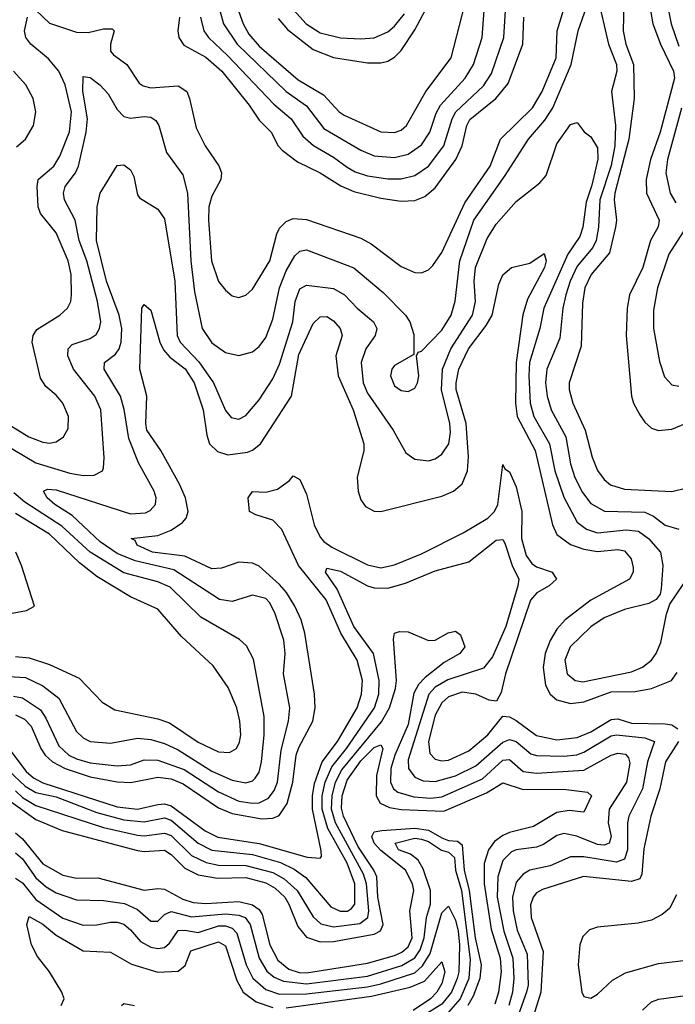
# Model space of a CAD drawing. Header units: inches. Extents: x 1173000 to 1307049, y 522583 to 678455.
# Tile 518 of 617: x 1206402 to 1208340, y 663174 to 666083. Entities that reach past the tile are written whole.
import ezdxf

# ---------------------------------------------------------------- set-up
doc = ezdxf.new("R2010")
doc.units = ezdxf.units.IN
doc.header["$MEASUREMENT"] = 0
doc.layers.add('B2606', color=7, linetype='Continuous')

msp = doc.modelspace()

# ---------------------------------------------------------------- linework, layer by layer
at = {"layer": 'B2606', "color": 5}
for points, elevation in [([(1206350, 664832.1), (1206450, 664773.5), (1206550, 664742.9), (1206590, 664736.3), (1206622.6, 664737.4), (1206646.9, 664750), (1206650, 664758.8), (1206651.8, 664788.2), (1206641.9, 664930), (1206624.5, 664970), (1206560.8, 665050), (1206544.1, 665090), (1206545.4, 665110), (1206556.7, 665123.3), (1206610, 665141.1), (1206627.9, 665152.1), (1206638.4, 665170), (1206641.8, 665190), (1206632.5, 665250), (1206600.6, 665370), (1206577.7, 665430), (1206565.9, 665490), (1206534.6, 665550), (1206531.4, 665570), (1206536.9, 665590), (1206566.9, 665630), (1206575.4, 665650), (1206598.6, 665750), (1206602.3, 665790), (1206588.7, 665871.3), (1206590, 665914.9), (1206610, 665911.6), (1206638.8, 665890), (1206663.4, 665863.4), (1206690, 665816.8), (1206710, 665797), (1206730, 665791.3), (1206770, 665796.4), (1206790, 665794.4), (1206804.3, 665784.3), (1206812.9, 665770), (1206835.9, 665690), (1206884.6, 665624.6), (1206898.3, 665570), (1206907.8, 665370), (1206919, 665279), (1206941.2, 665170), (1206970, 665127.6), (1207010, 665099.2), (1207050, 665090.8), (1207090, 665101.7), (1207110, 665116.6), (1207130, 665144.1), (1207150, 665197.8), (1207170.2, 665290), (1207190, 665340.8), (1207215.2, 665384.8), (1207230, 665398.8), (1207250, 665403), (1207390, 665349.6), (1207476.3, 665276.3), (1207542, 665210), (1207554.8, 665190), (1207567.4, 665152.6), (1207566.7, 665093.3), (1207510, 665060.9), (1207502.2, 665050), (1207497.8, 665030), (1207510, 665001.2), (1207530, 664987), (1207550, 664984.5), (1207570, 664993.7), (1207577.8, 665010), (1207581.8, 665030), (1207575.1, 665090), (1207580.1, 665099.9), (1207590, 665103), (1207650, 665165.7), (1207677.4, 665210), (1207688.9, 665251.1), (1207702.8, 665370), (1207744.5, 665490), (1207837.4, 665622.6), (1207906.1, 665730), (1207954.1, 665785.9), (1207977.7, 665822.3), (1208032.2, 665950), (1208052.7, 666050), (1208090, 666157.1)], 1660), ([(1207166.5, 666086.5), (1207193.7, 666053.7), (1207270, 665994.5), (1207330, 665970.4), (1207430, 665954.6), (1207470, 665955), (1207490, 665960.3), (1207510, 665972), (1207530, 665991.6), (1207570, 666052.7), (1207632.1, 666170)], 1820), ([(1206450, 666110.9), (1206490, 666072.7), (1206570, 666046.1), (1206604.6, 666044.6), (1206650, 666055.2), (1206675.4, 666055.4), (1206681.5, 666050), (1206670.6, 666010), (1206670.9, 665990), (1206678.9, 665978.9), (1206718.4, 665950), (1206755.2, 665895.2), (1206766.9, 665886.9), (1206790, 665880.8), (1206870, 665887.5), (1206895.7, 665870), (1206904.2, 665850), (1206923.3, 665763.3), (1206950.7, 665710), (1206991.1, 665651.1), (1206998.2, 665630), (1206996.6, 665610), (1206970, 665561.6), (1206961.3, 665530), (1206959.8, 665490), (1206968.8, 665370), (1206990, 665309.3), (1207010, 665283.2), (1207030, 665267.1), (1207050, 665261.8), (1207070, 665269.2), (1207090, 665286.4), (1207141.2, 665370), (1207161.8, 665450), (1207170, 665466.7), (1207190, 665486.1), (1207210, 665495.1), (1207250, 665492.6), (1207410, 665437), (1207440.6, 665420.6), (1207530, 665353.3), (1207570, 665335.9), (1207590, 665334.8), (1207610, 665343.2), (1207623.7, 665356.3), (1207650, 665394.3), (1207718.3, 665541.7), (1207793.2, 665650), (1207823.3, 665730), (1207917.7, 665822.3), (1207946.6, 665870), (1207987.5, 665970), (1207991.2, 666050), (1208020.9, 666150)], 1680), ([(1207049, 666109), (1207062.4, 666070), (1207079.7, 666039.7), (1207110, 666004.7), (1207225.1, 665905.1), (1207300.3, 665860.3), (1207346.2, 665810), (1207360.8, 665800.8), (1207470, 665751), (1207510, 665748.8), (1207530, 665756.6), (1207545.2, 665770), (1207602.9, 665870), (1207677.6, 665970), (1207719, 666130)], 1780), ([(1208110, 666151), (1208142.9, 666010), (1208165.7, 665950), (1208167.4, 665930), (1208151.7, 665870), (1208163.5, 665770), (1208161.5, 665710), (1208150, 665651.8), (1208116.8, 665550), (1208112.9, 665470), (1208106.4, 665430), (1208096.1, 665410), (1208050, 665354.7), (1208029, 665310), (1208016.4, 665270), (1208007.1, 665230), (1207998.7, 665141.3), (1207959.8, 665050), (1207956.6, 665010), (1207960.8, 664970), (1207972.6, 664930), (1208016.6, 664850), (1208029.8, 664770), (1208043.3, 664730), (1208065.5, 664685.5), (1208090, 664653.7), (1208130.7, 664630.7), (1208250, 664627.3), (1208275.8, 664615.8), (1208310, 664589.7), (1208350, 664577.3)], 1660), ([(1208187.7, 666132.3), (1208185.9, 666050), (1208193.5, 666010), (1208216.6, 665950), (1208218.7, 665850), (1208202.7, 665730), (1208161.3, 665570), (1208159.4, 665550), (1208166.4, 665490), (1208163.3, 665470), (1208145.8, 665394.2), (1208091.4, 665330), (1208073, 665290), (1208065.5, 665245.5), (1208062.1, 665117.9), (1208026.7, 665010), (1208026.7, 664990), (1208036.6, 664950), (1208073.2, 664870), (1208094.3, 664790), (1208110, 664751.1), (1208130, 664723.7), (1208148, 664708), (1208190, 664695.2), (1208330, 664688.4), (1208370, 664698.2)], 1680), ([(1206936.7, 666090), (1206946.2, 666050), (1206960.1, 666030), (1207016.7, 665976.7), (1207152.8, 665832.8), (1207204.4, 665790), (1207238.7, 665738.7), (1207270.9, 665710.9), (1207330, 665676.7), (1207370, 665646.7), (1207393.2, 665633.2), (1207430, 665621.7), (1207490, 665612.5), (1207530, 665612), (1207570, 665621.9), (1207610, 665649.7), (1207655.8, 665710), (1207680.6, 665790), (1207690.8, 665810), (1207773, 665887), (1207796.5, 665923.5), (1207833.3, 666030), (1207837.7, 666110)], 1740), ([(1206994, 666110), (1207004.5, 666070), (1207045.3, 666010), (1207190.2, 665870.2), (1207250, 665828.4), (1207301.3, 665761.3), (1207410, 665697), (1207450, 665680.6), (1207510, 665675.2), (1207550, 665684.9), (1207590, 665713.3), (1207614.3, 665750), (1207633.3, 665806.7), (1207645.8, 665830), (1207718.7, 665910), (1207743.9, 665950), (1207768.6, 666030), (1207775.2, 666110)], 1760), ([(1207211.7, 666111.7), (1207248.4, 666070), (1207290, 666043.3), (1207350, 666029.1), (1207410, 666025.8), (1207450, 666029.4), (1207490, 666046.8), (1207510, 666063), (1207539.9, 666100.1)], 1840), ([(1208266.7, 666110), (1208273.9, 666070), (1208296.2, 666010), (1208334.9, 665930), (1208337.3, 665910), (1208295.1, 665750), (1208266.7, 665670), (1208254.3, 665610), (1208254.7, 665570), (1208292, 665490), (1208289.1, 665470.9), (1208266.9, 665430), (1208243.5, 665350), (1208204.5, 665270), (1208197.4, 665230), (1208195.2, 665150), (1208210.1, 664970), (1208216, 664950), (1208235.4, 664915.4), (1208250, 664893.8), (1208270, 664875.9), (1208290, 664868.5), (1208330, 664872.5), (1208370, 664890.1)], 1720), ([(1208320.2, 666110), (1208328.2, 666070), (1208350, 666004.8)], 1740), ([(1206317.9, 664917.9), (1206429.4, 664850), (1206470, 664834.2), (1206490, 664831.4), (1206510, 664835.8), (1206531.9, 664850), (1206545.4, 664874.6), (1206546.1, 664910), (1206530, 664949.7), (1206510, 664973.6), (1206479.2, 664999.2), (1206463.1, 665023.1), (1206438.7, 665130), (1206441.8, 665150), (1206452.8, 665167.2), (1206520.3, 665210), (1206543.7, 665230), (1206553.5, 665250), (1206555, 665270), (1206553.8, 665330), (1206545.1, 665370), (1206510, 665453.3), (1206463.5, 665510), (1206457.1, 665530), (1206453.3, 665590), (1206456.7, 665610), (1206503.3, 665650), (1206520.9, 665679.1), (1206548.8, 665751.2), (1206554.7, 665810), (1206536, 665890), (1206517.8, 665930), (1206487.1, 665967.1), (1206435.4, 666010), (1206420.3, 666030), (1206416.6, 666050), (1206424.7, 666090)], 1680), ([(1206874.2, 666090), (1206869.7, 666050), (1206872.2, 666030), (1206887.4, 666007.4), (1206952.2, 665972.2), (1206999.1, 665930), (1207080.7, 665830), (1207110, 665785.5), (1207145.2, 665750), (1207166.1, 665710), (1207177.4, 665697.4), (1207223.1, 665663.1), (1207290, 665629.7), (1207351.5, 665591.5), (1207390, 665575), (1207470, 665555), (1207530, 665546.1), (1207570, 665548.5), (1207600, 665560), (1207630, 665585.4), (1207690.8, 665670), (1207710.2, 665709.8), (1207723.8, 665770), (1207732.7, 665787.3), (1207809.8, 665850.2), (1207846, 665894), (1207889.6, 666010), (1207892.2, 666090)], 1720), ([(1206392.8, 665707.2), (1206418.8, 665730), (1206442.4, 665770), (1206449.6, 665810), (1206442.2, 665850), (1206420.5, 665890), (1206383.4, 665930)], 1720), ([(1208358.6, 665821.3), (1208317.2, 665670), (1208311.9, 665630), (1208324.9, 665570), (1208341.1, 665541.1)], 1740), ([(1206384.1, 664084.1), (1206410, 664079.4), (1206463.3, 664043.3), (1206479.5, 664019.5), (1206517.5, 663937.5), (1206547, 663910), (1206570, 663898.9), (1206610, 663887.1), (1206690, 663878.2), (1206730, 663881.2), (1206770, 663895.7), (1206810, 663894.6), (1206887.8, 663867.8), (1206990, 663801.6), (1207050, 663774.4), (1207090, 663767.7), (1207110, 663769), (1207137.1, 663782.9), (1207154.6, 663805.4), (1207163.6, 663830), (1207175.1, 663924.9), (1207196.7, 664010), (1207200.3, 664050), (1207181.9, 664150), (1207186.8, 664210), (1207183, 664250), (1207156.4, 664330), (1207140.7, 664360.7), (1207130, 664372.8), (1207090, 664382.4), (1207030, 664364.1), (1206992.6, 664370), (1206857.7, 664457.7), (1206743.5, 664483.5), (1206690, 664505.1), (1206639.7, 664539.7), (1206557.5, 664617.5), (1206506.1, 664650), (1206483.6, 664670), (1206472.4, 664690), (1206484, 664696), (1206510, 664693.9), (1206730, 664622.3), (1206773.9, 664626.1), (1206787.5, 664632.5), (1206803.7, 664650), (1206805.6, 664670), (1206799.4, 664690), (1206753.3, 664773.3), (1206725, 664845), (1206711.3, 664931.3), (1206699.8, 664970), (1206651.3, 665050), (1206652.5, 665070), (1206685.2, 665094.8), (1206696, 665110), (1206701.9, 665130), (1206703.8, 665170), (1206695.9, 665210), (1206658.8, 665310), (1206628.9, 665430), (1206630.8, 665529.2), (1206640.2, 665570), (1206690, 665651.8), (1206710, 665653.6), (1206730, 665638.7), (1206739.1, 665619.1), (1206750, 665564.9), (1206756.5, 665556.5), (1206810, 665523.2), (1206830, 665494.6), (1206860.2, 665310), (1206867.8, 665150), (1206876.3, 665130), (1206932, 665072), (1206975.4, 665010), (1207010, 664927.8), (1207027, 664907), (1207050, 664902.3), (1207070, 664913.5), (1207110, 664959.3), (1207150, 665021.8), (1207170, 665064.7), (1207209.1, 665190), (1207216.5, 665250), (1207230, 665287.3), (1207250, 665298.5), (1207330, 665288.1), (1207362.5, 665270), (1207399.6, 665230), (1207448.1, 665190), (1207457.4, 665170), (1207453, 665150), (1207425.5, 665110), (1207411.7, 665070), (1207417.5, 665010), (1207430, 664979.1), (1207505.9, 664870), (1207543.3, 664803.3), (1207570, 664784.1), (1207610, 664779.4), (1207630, 664785.4), (1207650, 664799.3), (1207670.8, 664829.2), (1207675.6, 664864.4), (1207673.3, 664890), (1207648.8, 664988.8), (1207652.3, 665050), (1207676.7, 665110), (1207740.4, 665210), (1207749.1, 665250), (1207745.4, 665310), (1207748.9, 665350), (1207783.6, 665436.4), (1207810, 665478.3), (1207870, 665545), (1207939.1, 665600.9), (1207958, 665622), (1207990, 665716.2), (1208030, 665773.1), (1208050, 665778.4), (1208070.9, 665750.9), (1208090, 665736.1), (1208110, 665703.8), (1208110.7, 665670.7), (1208093.3, 665593.3), (1208076.3, 665543.7), (1208066.6, 665470), (1208057.5, 665442.5), (1208022.4, 665390), (1207951.8, 665230), (1207939.8, 665170), (1207909.4, 665070), (1207906.9, 665030), (1207911, 664950), (1207922.2, 664910), (1207968.2, 664830), (1207984.1, 664750), (1208010, 664671.5), (1208050, 664597.8), (1208077.4, 664577.4), (1208110, 664567.1), (1208195.1, 664575.1), (1208231.2, 664571.2), (1208260.6, 664550), (1208296.2, 664510), (1208303.1, 664470), (1208298.6, 664401.4), (1208294.8, 664385.2), (1208283.6, 664370), (1208262, 664358), (1208190, 664340.4), (1208130, 664315.9), (1208090, 664289.4), (1208028.8, 664230), (1208013.3, 664190), (1208020.1, 664150), (1208043.6, 664130), (1208066.7, 664126.7), (1208210, 664156.4), (1208243.2, 664170), (1208269.2, 664190.8), (1208283.2, 664210), (1208297.1, 664242.9), (1208313.9, 664326.1), (1208324.2, 664355.8), (1208404.7, 664475.3)], 1640), ([(1208372.3, 665470), (1208320.6, 665390), (1208287.8, 665290), (1208275.7, 665224.3), (1208275.2, 665170), (1208292.9, 665072.9), (1208307.7, 665027.7), (1208330, 665003.8), (1208350, 664999.8)], 1740), ([(1206390, 664029.1), (1206416.3, 664016.3), (1206435.9, 663995.9), (1206464.6, 663930), (1206477.7, 663910), (1206499, 663890), (1206536.3, 663870), (1206610, 663845.5), (1206690, 663831.1), (1206730.5, 663829.5), (1206810, 663845.3), (1206850, 663839.8), (1206884.8, 663824.8), (1206990, 663754.6), (1207030, 663737.5), (1207118.2, 663721.8), (1207150, 663723.5), (1207168.6, 663731.4), (1207192.8, 663767.2), (1207209.1, 663830), (1207219.7, 663910), (1207227.3, 663932.7), (1207268.5, 664010), (1207275.2, 664050), (1207273.3, 664090), (1207245.3, 664270), (1207234.1, 664310), (1207215, 664350), (1207190.5, 664390), (1207170, 664413.7), (1207110, 664468.4), (1207090, 664477.5), (1207050, 664479.5), (1206998.1, 664461.9), (1206970, 664460.6), (1206890, 664497.4), (1206794.5, 664510), (1206749, 664530), (1206743.6, 664543.6), (1206732, 664550), (1206810, 664559.1), (1206850, 664574.1), (1206883, 664597), (1206894.1, 664610), (1206900.1, 664630), (1206892, 664670), (1206874.3, 664710), (1206819, 664810), (1206778.3, 664870), (1206774.5, 664890), (1206778.3, 664970), (1206756.8, 665050), (1206762.6, 665230), (1206770, 665241.6), (1206790, 665224.4), (1206816.1, 665130), (1206827.1, 665107.1), (1206845.6, 665085.6), (1206891.1, 665051.1), (1206918, 665010), (1206944.2, 664930), (1206954.8, 664854.8), (1206963.5, 664830), (1206987.1, 664807.1), (1207017.2, 664797.2), (1207075, 664805), (1207090, 664811), (1207113.4, 664830), (1207205.9, 664970), (1207226.8, 665093.2), (1207270, 665185.2), (1207290, 665205), (1207310, 665205.4), (1207330, 665193.2), (1207348.9, 665170), (1207355.7, 665150), (1207336.7, 665090), (1207343.2, 665030), (1207387.8, 664930), (1207419.3, 664830), (1207419.3, 664810), (1207399.3, 664730), (1207402.2, 664690), (1207410, 664664.2), (1207424.5, 664644.5), (1207450, 664630.2), (1207470, 664630.1), (1207650, 664675.1), (1207684.6, 664690), (1207710, 664710.9), (1207725.9, 664750), (1207728.8, 664791.2), (1207721.3, 664890), (1207692.2, 664990), (1207691.9, 665010), (1207700.2, 665050), (1207728.6, 665110), (1207781.3, 665178.7), (1207798.6, 665210), (1207818.5, 665301.5), (1207830, 665328.5), (1207856, 665350), (1207910, 665363.1), (1207952, 665392), (1207958.4, 665370), (1207953.1, 665350), (1207903.5, 665256.5), (1207889.3, 665210.7), (1207869.9, 665070), (1207867.2, 664950), (1207872.8, 664910), (1207925.5, 664810), (1207977.2, 664590), (1207990, 664561.4), (1208030, 664532.4), (1208070, 664518.1), (1208110, 664511.1), (1208170, 664517.2), (1208190, 664513.8), (1208209.7, 664490), (1208215.8, 664464.2), (1208215.8, 664450), (1208205, 664430), (1208090, 664368.1), (1208014.6, 664310), (1207990, 664282.3), (1207970, 664248.7), (1207954.9, 664210), (1207949.2, 664169.2), (1207956.2, 664116.2), (1207969.7, 664090), (1207990, 664073.2), (1208030, 664062.6), (1208070, 664067.5), (1208150, 664097), (1208221.8, 664098.2), (1208270, 664106.7), (1208329.1, 664130), (1208345.9, 664154.1)], 1620), ([(1206370, 663929.1), (1206421.2, 663861.2), (1206442.6, 663842.6), (1206470, 663828), (1206690, 663757.4), (1206750, 663750.4), (1206810, 663764), (1206830, 663765.6), (1206850, 663760.5), (1206950, 663686.6), (1206987.5, 663667.5), (1207110, 663648.4), (1207251.3, 663608.7), (1207290, 663605.2), (1207294.6, 663610), (1207292.8, 663627.2), (1207267.5, 663750), (1207267.8, 663790), (1207273.7, 663826.3), (1207296.2, 663890), (1207341.6, 663950), (1207399.3, 664050), (1207412.7, 664090), (1207414.9, 664130), (1207399.1, 664190), (1207351.2, 664270), (1207308.3, 664368.3), (1207226.3, 664470), (1207176.8, 664576.8), (1207150, 664604), (1207099.7, 664619.7), (1207081.4, 664630), (1207077.6, 664670), (1207090, 664688.7), (1207130, 664687), (1207164.4, 664695.6), (1207199.1, 664720.9), (1207210, 664734.7), (1207230, 664723.7), (1207250, 664681.3), (1207272.8, 664590), (1207290, 664554), (1207301.2, 664541.2), (1207324.3, 664524.3), (1207430, 664472), (1207470, 664463.5), (1207510, 664471.7), (1207590, 664504.7), (1207713, 664567), (1207786.2, 664610), (1207805.3, 664630), (1207815.4, 664650), (1207830, 664768.2), (1207835.9, 664755.9), (1207850, 664747.1), (1207870, 664702.3), (1207885.9, 664630), (1207885.4, 664550), (1207899.2, 664499.2), (1207915.8, 664475.8), (1207930, 664466.3), (1207976.3, 664450), (1207988.9, 664430), (1207967.3, 664410), (1207930.2, 664389.8), (1207912, 664368), (1207837.9, 664150), (1207825, 664095), (1207811, 664069), (1207790, 664072.4), (1207750.5, 664090.5), (1207710, 664095.5), (1207670, 664081.8), (1207650, 664064), (1207630, 664027.9), (1207610.1, 663950.1), (1207614.4, 663914.4), (1207630, 663898), (1207650, 663892.8), (1207670, 663895.2), (1207730, 663923.1), (1207786, 663970), (1207830, 664025.5), (1207850, 664023.3), (1207870, 664012.6), (1207930, 663967.6), (1207990, 663954.7), (1208050, 663961.7), (1208090, 663979), (1208150, 664015.3), (1208170, 664016.7), (1208210, 664004.5), (1208310, 664002.6), (1208330, 663999.3), (1208347.8, 663987.8)], 1580), ([(1206370, 664141.8), (1206419.2, 664139.2), (1206470, 664114.9), (1206517.9, 664077.9), (1206570, 663979.8), (1206590, 663960.9), (1206610, 663950.6), (1206670, 663945.1), (1206750, 663959.6), (1206790, 663956.5), (1206830, 663944.7), (1206870, 663925.8), (1206970, 663862.8), (1207030, 663836.1), (1207070, 663828.3), (1207090, 663833.7), (1207098.4, 663841.6), (1207110, 663859.2), (1207116.6, 663890), (1207124.6, 663970), (1207124.4, 664024.4), (1207093.2, 664193.2), (1207072.9, 664232.9), (1207051.6, 664251.6), (1206937.3, 664317.3), (1206846.4, 664406.4), (1206810, 664422), (1206710, 664448.1), (1206610, 664509.4), (1206526.5, 664586.5), (1206417.4, 664657.4), (1206384.9, 664684.9)], 1660), ([(1206390, 664201.7), (1206430, 664197.3), (1206490, 664177.7), (1206577.4, 664137.4), (1206646.3, 664066.3), (1206683.6, 664043.6), (1206810, 664016.8), (1206844.9, 664004.9), (1206930, 663948.5), (1206990, 663919.4), (1207022.5, 663917.5), (1207043.2, 663930), (1207052.1, 663947.9), (1207055.4, 663970), (1207052.8, 664010), (1207043.9, 664050), (1207018.7, 664110), (1206973.8, 664173.8), (1206880.4, 664260.4), (1206810, 664341.6), (1206730, 664377.1), (1206630, 664437.3), (1206578.4, 664478.4), (1206490, 664562.5), (1206390, 664623.3)], 1680), ([(1206370, 663863.4), (1206418.7, 663818.7), (1206450, 663799.8), (1206510, 663786.6), (1206630, 663740.3), (1206710, 663719.2), (1206770, 663713.2), (1206830, 663724.5), (1206850, 663717.5), (1206930, 663650.3), (1206970, 663629.4), (1207090, 663616.1), (1207173.2, 663593.2), (1207213.1, 663573.1), (1207248.3, 663548.3), (1207322.2, 663462.2), (1207349.2, 663449.2), (1207370.7, 663449.3), (1207383.2, 663456.8), (1207393, 663470), (1207393.1, 663530), (1207370, 663590.3), (1207312.9, 663692.9), (1207296.4, 663750), (1207296.3, 663790), (1207304.9, 663830), (1207324.9, 663875.1), (1207368.2, 663930), (1207450.9, 664050), (1207464.1, 664090), (1207464.8, 664130), (1207447.8, 664210), (1207389.5, 664290), (1207340.7, 664400.7), (1207306.3, 664450), (1207310, 664462), (1207350, 664452.9), (1207430, 664410.4), (1207450, 664404.3), (1207490, 664403.2), (1207542.5, 664417.5), (1207630, 664454.4), (1207730, 664481.4), (1207810, 664545.2), (1207830, 664547.2), (1207836.5, 664536.5), (1207857.9, 664470), (1207877, 664430), (1207874.9, 664410), (1207838.9, 664290), (1207800.1, 664199.9), (1207773, 664167), (1207667.6, 664132.4), (1207630, 664110.4), (1207611.3, 664090), (1207550, 663895.8), (1207551.2, 663870), (1207570, 663844.9), (1207594.2, 663834.2), (1207630, 663831.8), (1207690, 663848.5), (1207750, 663878.3), (1207830, 663948.2), (1207850, 663955.7), (1207870, 663950.1), (1207913.3, 663913.3), (1207930, 663908.4), (1208010, 663906.6), (1208048.9, 663911.1), (1208070, 663918.5), (1208150, 663967.1), (1208166.6, 663970), (1208250, 663960.9), (1208278.3, 663950), (1208258, 663890), (1208242.7, 663810), (1208202.9, 663730), (1208199.1, 663710), (1208198.8, 663630), (1208190, 663602.5), (1208166.3, 663593.7), (1208070, 663609.4), (1208030, 663609.9), (1207970, 663583), (1207910, 663569.6), (1207890, 663558.5), (1207870, 663535), (1207858.9, 663490), (1207860.5, 663450), (1207873, 663393), (1207902.4, 663322.4), (1207905.3, 663230), (1207900.5, 663210), (1207876.7, 663143.3)], 1560), ([(1206310, 664316.3), (1206422.4, 664337.6), (1206445.4, 664350), (1206407.5, 664470), (1206390.3, 664510)], 1720), ([(1206390, 663804.4), (1206410, 663784.3), (1206450, 663760.9), (1206650, 663695.7), (1206750, 663673.3), (1206770, 663671.5), (1206830, 663679.5), (1206850, 663672.6), (1206910, 663613.7), (1206953, 663593), (1206990, 663584.7), (1207070, 663584.2), (1207150, 663562.8), (1207184, 663544), (1207222.5, 663510), (1207270, 663432.6), (1207291.8, 663411.8), (1207330, 663402.5), (1207407.8, 663412.2), (1207431.4, 663430), (1207433.7, 663450), (1207427.2, 663530), (1207418.3, 663558.3), (1207335.7, 663710), (1207323.8, 663750), (1207325.5, 663790), (1207335.9, 663830), (1207353.9, 663866.1), (1207471.4, 664008.6), (1207495.2, 664050), (1207513.3, 664106.7), (1207515.9, 664130), (1207507.3, 664252.7), (1207509.6, 664270), (1207524.8, 664275.3), (1207550, 664273.8), (1207610, 664248.2), (1207630.6, 664249.4), (1207668.9, 664271.1), (1207690, 664276), (1207705.3, 664265.3), (1207717.6, 664230), (1207702.6, 664210), (1207656.8, 664183.2), (1207600.6, 664139.4), (1207581.2, 664118.8), (1207566.8, 664093.2), (1207550, 664000.8), (1207510.8, 663910), (1207499.5, 663870), (1207498.2, 663830), (1207506.9, 663810), (1207520.1, 663800.1), (1207566.6, 663786.6), (1207617.3, 663782.7), (1207650, 663786.4), (1207770, 663839.7), (1207830, 663895.1), (1207850, 663897.2), (1207890, 663861.9), (1207930, 663856.9), (1208070, 663865.6), (1208150, 663909.4), (1208170, 663915.3), (1208192.3, 663912.3), (1208202, 663902), (1208205.7, 663885.7), (1208195.6, 663830), (1208144.3, 663750), (1208141.8, 663710), (1208150.3, 663670), (1208144.7, 663650), (1208130, 663643.7), (1208110, 663645.7), (1208049.2, 663670.8), (1208010, 663678.1), (1207990, 663672.3), (1207950, 663645.5), (1207930, 663637.7), (1207870, 663630.2), (1207855.9, 663624.1), (1207830, 663598.3), (1207814.9, 663550), (1207813.8, 663490), (1207832.7, 663390), (1207859.6, 663310), (1207862.6, 663250), (1207858.7, 663210), (1207847.7, 663170)], 1540), ([(1208349.8, 663950), (1208311.4, 663890), (1208294.3, 663810), (1208267.9, 663730), (1208247, 663633), (1208241.4, 663558.6), (1208235.3, 663544.7), (1208210, 663536.7), (1208069, 663551), (1207947.1, 663512.9), (1207930, 663502.7), (1207919.4, 663490), (1207912.1, 663467.9), (1207913.8, 663430), (1207949.1, 663330), (1207942.9, 663210), (1207916, 663124)], 1580), ([(1206370, 663776.4), (1206450, 663720.2), (1206527.3, 663687.3), (1206750, 663627.8), (1206770, 663625), (1206830, 663629.2), (1206850, 663616.8), (1206890, 663576.1), (1206930, 663556.3), (1206986.8, 663546.8), (1207070, 663548.4), (1207130, 663532.5), (1207157.1, 663517.1), (1207185.5, 663490), (1207198, 663470), (1207223.8, 663403.8), (1207250, 663372), (1207290, 663357.9), (1207330, 663358.9), (1207450, 663380.6), (1207468.9, 663391.1), (1207476.2, 663410), (1207460.6, 663490), (1207457.6, 663550), (1207449.2, 663570), (1207401.3, 663641.3), (1207359.5, 663730), (1207353, 663753), (1207355.1, 663790), (1207370, 663835.5), (1207410, 663893), (1207450, 663932.2), (1207470, 663940.8), (1207475.4, 663930), (1207456.9, 663850), (1207456.2, 663790), (1207467.8, 663767.8), (1207495.2, 663755.2), (1207530, 663749.4), (1207656, 663744), (1207781.6, 663798.4), (1207830, 663828), (1207890, 663808), (1208009.1, 663809.1), (1208080.8, 663800.8), (1208092, 663790), (1208070, 663741), (1208026.2, 663746.2), (1207990, 663740.2), (1207921.3, 663698.7), (1207850, 663681.3), (1207830, 663672.1), (1207805.6, 663654.4), (1207788.2, 663630), (1207775.3, 663590), (1207774.6, 663530), (1207795.4, 663395.4), (1207822.2, 663310), (1207825, 663270), (1207817.8, 663210), (1207806.2, 663173.8)], 1520), ([(1206390, 663680.2), (1206410, 663662.8), (1206470, 663588.8), (1206530, 663554.9), (1206570, 663546.8), (1206632.6, 663547.4), (1206770, 663511.4), (1206810, 663516.3), (1206830, 663513.9), (1206884, 663484), (1206914.4, 663474.4), (1206951.9, 663471.9), (1207050, 663477.1), (1207090, 663467.9), (1207110, 663454.3), (1207119.2, 663439.2), (1207141, 663350), (1207164.6, 663304.6), (1207198, 663278), (1207228.1, 663268.1), (1207250, 663266.6), (1207430, 663295.4), (1207510, 663318.4), (1207531.8, 663328.2), (1207550, 663344), (1207562.2, 663370), (1207554.9, 663450), (1207567.3, 663510), (1207563.4, 663530), (1207542.9, 663570), (1207470, 663627.8), (1207449.5, 663650), (1207443.1, 663670), (1207450, 663682.9), (1207472.3, 663687.7), (1207570, 663694.4), (1207610, 663687.8), (1207650, 663665.8), (1207670, 663657.9), (1207696, 663656), (1207710, 663645.4), (1207716, 663570), (1207730.5, 663510), (1207748.7, 663370), (1207765.9, 663290), (1207762, 663250), (1207742.6, 663197.4), (1207726.6, 663170)], 1480), ([(1206390, 663620.9), (1206410, 663603.7), (1206450, 663547.2), (1206480.6, 663520.6), (1206510, 663502.7), (1206570, 663482.4), (1206650, 663480.2), (1206711.7, 663471.7), (1206750, 663453.5), (1206790, 663419.4), (1206810, 663419.8), (1206830, 663438.8), (1206850, 663448.1), (1206910, 663431.8), (1207010, 663441.5), (1207050, 663437.3), (1207068.5, 663430), (1207083.5, 663410), (1207109.9, 663309.9), (1207132.2, 663272.2), (1207154.1, 663254.1), (1207181.7, 663241.7), (1207250, 663234.3), (1207430, 663257.2), (1207531.5, 663288.5), (1207570, 663311.2), (1207585.7, 663334.3), (1207597.3, 663370), (1207604.8, 663430), (1207616, 663470), (1207616.7, 663510), (1207594.5, 663574.5), (1207579.4, 663599.4), (1207556.9, 663616.9), (1207521.6, 663630), (1207511.9, 663650), (1207570, 663664.4), (1207590, 663662), (1207610, 663654.7), (1207649.1, 663629.1), (1207670, 663623.7), (1207687.3, 663607.3), (1207690.7, 663570), (1207707.6, 663510), (1207733.8, 663306.2), (1207730, 663250), (1207703.8, 663190), (1207670, 663150.6)], 1460), ([(1206390, 663546.7), (1206410, 663532.8), (1206450, 663483.9), (1206530, 663428.1), (1206590, 663407.2), (1206630, 663408.4), (1206670, 663416.1), (1206690, 663416.5), (1206710, 663410.4), (1206730, 663394.2), (1206759.4, 663359.4), (1206790, 663342.4), (1206810, 663338.7), (1206830, 663341.3), (1206845.2, 663354.8), (1206870, 663391.6), (1206890, 663393.1), (1206930, 663385.5), (1206990, 663405.7), (1207010, 663405.6), (1207030, 663399), (1207044, 663384), (1207071.9, 663290), (1207090.9, 663250.9), (1207130, 663218), (1207170, 663204.1), (1207250, 663204.6), (1207430, 663225.5), (1207470, 663234.1), (1207570, 663267.1), (1207593, 663287), (1207615.7, 663324.3), (1207650, 663444.5), (1207670, 663463.9), (1207690, 663422.5), (1207698.2, 663390), (1207701.6, 663350), (1207699.7, 663270), (1207695.2, 663250), (1207678.2, 663210), (1207650, 663174.2), (1207590, 663136.9)], 1440), ([(1208343.2, 663496.8), (1208322.8, 663457.2), (1208301.2, 663438.8), (1208270, 663421.9), (1208230, 663413.2), (1208110, 663401.8), (1208086.5, 663393.5), (1208066.3, 663373.7), (1208057.8, 663350), (1208052.4, 663290), (1208063.4, 663210), (1208070, 663196.9), (1208090, 663191.8), (1208110, 663203.5), (1208154.4, 663245.6), (1208193.1, 663266.9), (1208290, 663294.1), (1208429, 663311)], 1620), ([(1206524.5, 663170), (1206533.3, 663190), (1206526.3, 663210), (1206490, 663269.3), (1206455, 663315), (1206437.4, 663350), (1206422.8, 663410), (1206430, 663433.2), (1206470, 663410.4), (1206510, 663377.9), (1206590, 663332.2), (1206670, 663327.5), (1206732.6, 663292.6), (1206810, 663269.1), (1206870, 663271.8), (1206891.5, 663288.5), (1206908.3, 663331.7), (1206990, 663358.5), (1207010, 663347), (1207044, 663244), (1207062.6, 663210), (1207101, 663181), (1207150, 663164.5)], 1420), ([(1207190, 663163.4), (1207442, 663198), (1207555.8, 663224.2), (1207598.3, 663241.7), (1207650, 663299), (1207658.5, 663270), (1207650, 663235.4), (1207634.6, 663210), (1207616.2, 663190), (1207564.8, 663155.2)], 1420), ([(1208243.1, 663156.9), (1208270, 663181.3), (1208291.1, 663188.9), (1208370, 663200.3)], 1580), ([(1206702.9, 663170), (1206710, 663175.9), (1206741.8, 663170)], 1380)]:
    msp.add_lwpolyline(points, dxfattribs=dict(at, elevation=elevation))

doc.saveas('drawing.dxf')
